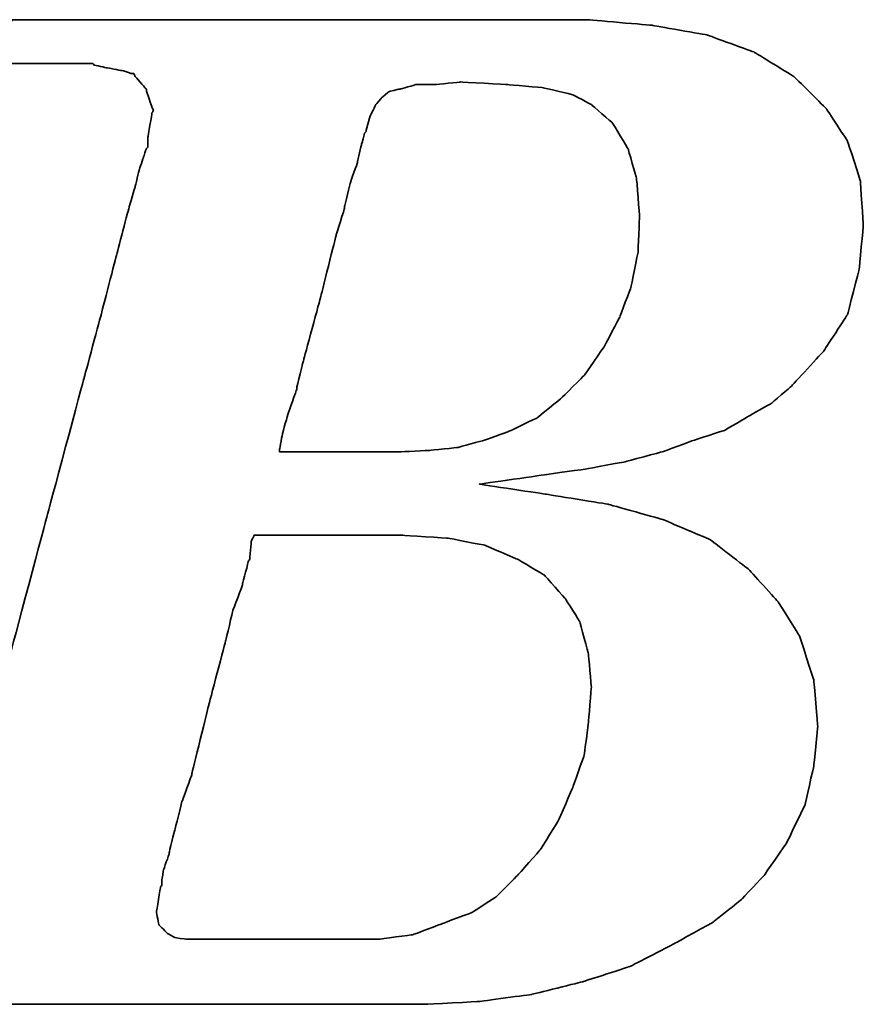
# Model space of a CAD drawing. Header units: millimetres. Extents: x 1805 to 4914, y -1594 to 860.
# Tile 636 of 656: x 4058.9 to 4062.9, y 121.79 to 126.47. Entities that reach past the tile are written whole.
import ezdxf

# ---------------------------------------------------------------- set-up
doc = ezdxf.new("R2010")
doc.units = ezdxf.units.MM
doc.layers.add('DIM', color=4, linetype='CONTINUOUS')
doc.layers.add('layer 1', color=7, linetype='CONTINUOUS')

# ---------------------------------------------------------------- blocks, each defined once
blk = doc.blocks.new('TBI MOTION logo(完整正式版)')
at = {"layer": 'layer 1', "color": 22, "lineweight": 35}
for points, knots in [([(-64.65375, -6.86375), (-64.65375, -6.86375), (-64.84375, -7.29625), (-64.84375, -7.29625), (-64.84375, -7.29625), (-64.84375, -7.29625), (-64.86875, -7.34375), (-64.86875, -7.34375), (-64.86875, -7.34375), (-64.86875, -7.34375), (-64.86875, -7.36875), (-64.86875, -7.36875), (-64.86875, -7.36875), (-64.86875, -7.36875), (-65.15375, -7.65375), (-65.15375, -7.65375), (-65.15375, -7.65375), (-65.15375, -7.65375), (-65.17875, -7.65375), (-65.17875, -7.65375), (-65.17875, -7.65375), (-65.17875, -7.65375), (-65.20375, -7.67875), (-65.20375, -7.67875), (-65.20375, -7.67875), (-65.20375, -7.67875), (-65.58875, -7.87125), (-65.58875, -7.87125), (-65.58875, -7.87125), (-65.58875, -7.87125), (-65.63375, -7.87125), (-65.63375, -7.87125), (-65.63375, -7.87125), (-65.63375, -7.87125), (-65.65875, -7.89375), (-65.65875, -7.89375), (-65.65875, -7.89375), (-65.65875, -7.89375), (-66.09375, -7.94375), (-66.09375, -7.94375), (-66.09375, -7.94375), (-66.09375, -7.94375), (-66.11375, -7.94375), (-66.11375, -7.94375), (-66.11375, -7.94375), (-66.11375, -7.94375), (-66.16375, -7.94375), (-66.16375, -7.94375), (-66.16375, -7.94375), (-66.16375, -7.94375), (-66.30875, -7.94375), (-66.30875, -7.94375), (-66.30875, -7.94375), (-66.30875, -7.94375), (-66.69375, -7.94375), (-66.69375, -7.94375), (-66.69375, -7.94375), (-66.69375, -7.94375), (-67.07375, -7.94375), (-67.07375, -7.94375), (-67.07375, -7.94375), (-67.07375, -7.94375), (-67.12375, -7.94375), (-67.12375, -7.94375), (-67.12375, -7.94375), (-67.12375, -7.94375), (-67.12375, -7.96625), (-67.12375, -7.96625), (-67.12375, -7.96625), (-67.12375, -7.96625), (-67.14875, -7.99125), (-67.14875, -7.99125), (-67.14875, -7.99125), (-67.14875, -7.99125), (-67.24375, -8.34875), (-67.24375, -8.34875), (-67.24375, -8.34875), (-67.24375, -8.34875), (-67.31375, -8.68625), (-67.31375, -8.68625), (-67.31375, -8.68625), (-67.31375, -8.68625), (-67.26875, -8.68625), (-67.26875, -8.68625), (-67.26875, -8.68625), (-67.26875, -8.68625), (-67.07375, -8.68625), (-67.07375, -8.68625), (-67.07375, -8.68625), (-67.07375, -8.68625), (-66.54875, -8.68625), (-66.54875, -8.68625), (-66.54875, -8.68625), (-66.54875, -8.68625), (-65.82625, -8.68625), (-65.82625, -8.68625), (-65.82625, -8.68625), (-65.82625, -8.68625), (-65.01375, -8.68625), (-65.01375, -8.68625), (-65.01375, -8.68625), (-65.01375, -8.68625), (-64.05375, -8.68625), (-64.05375, -8.68625), (-64.05375, -8.68625), (-64.05375, -8.68625), (-62.08375, -8.68625), (-62.08375, -8.68625), (-62.08375, -8.68625), (-62.08375, -8.68625), (-60.06875, -8.68625), (-60.06875, -8.68625), (-60.06875, -8.68625), (-60.06875, -8.68625), (-59.10875, -8.68625), (-59.10875, -8.68625), (-59.10875, -8.68625), (-59.10875, -8.68625), (-58.29375, -8.68625), (-58.29375, -8.68625), (-58.29375, -8.68625), (-58.29375, -8.68625), (-57.57375, -8.68625), (-57.57375, -8.68625), (-57.57375, -8.68625), (-57.57375, -8.68625), (-57.04875, -8.68625), (-57.04875, -8.68625), (-57.04875, -8.68625), (-57.04875, -8.68625), (-56.85375, -8.68625), (-56.85375, -8.68625), (-56.85375, -8.68625), (-56.85375, -8.68625), (-56.70875, -8.68625), (-56.70875, -8.68625), (-56.70875, -8.68625), (-56.70875, -8.68625), (-56.61375, -8.68625), (-56.61375, -8.68625), (-56.61375, -8.68625), (-56.61375, -8.68625), (-56.56875, -8.68625), (-56.56875, -8.68625), (-56.56875, -8.68625), (-56.56875, -8.68625), (-55.65375, -8.63875), (-55.65375, -8.63875), (-55.65375, -8.63875), (-55.65375, -8.63875), (-54.76875, -8.51875), (-54.76875, -8.51875), (-54.76875, -8.51875), (-54.76875, -8.51875), (-53.90375, -8.30375), (-53.90375, -8.30375), (-53.90375, -8.30375), (-53.90375, -8.30375), (-53.08875, -8.03875), (-53.08875, -8.03875), (-53.08875, -8.03875), (-53.08875, -8.03875), (-52.34375, -7.65375), (-52.34375, -7.65375), (-52.34375, -7.65375), (-52.34375, -7.65375), (-51.69875, -7.29625), (-51.69875, -7.29625), (-51.69875, -7.29625), (-51.69875, -7.29625), (-51.21875, -6.91125), (-51.21875, -6.91125), (-51.21875, -6.91125), (-51.21875, -6.91125), (-50.83375, -6.50375), (-50.83375, -6.50375), (-50.83375, -6.50375), (-50.83375, -6.50375), (-50.44875, -5.94875), (-50.44875, -5.94875), (-50.44875, -5.94875), (-50.44875, -5.94875), (-50.13875, -5.30375), (-50.13875, -5.30375), (-50.13875, -5.30375), (-50.13875, -5.30375), (-49.99375, -4.65375), (-49.99375, -4.65375), (-49.99375, -4.65375), (-49.99375, -4.65375), (-49.92375, -3.98375), (-49.92375, -3.98375), (-49.92375, -3.98375), (-49.92375, -3.98375), (-49.99375, -3.19374), (-49.99375, -3.19374), (-49.99375, -3.19374), (-49.99375, -3.19374), (-50.23374, -2.44874), (-50.23374, -2.44874), (-50.23374, -2.44874), (-50.23374, -2.44874), (-50.59375, -1.87374), (-50.59375, -1.87374), (-50.59375, -1.87374), (-50.59375, -1.87374), (-51.09875, -1.31874), (-51.09875, -1.31874), (-51.09875, -1.31874), (-51.09875, -1.31874), (-51.74375, -0.81875), (-51.74375, -0.81875), (-51.74375, -0.81875), (-51.74375, -0.81875), (-52.53875, -0.48125), (-52.53875, -0.48125), (-52.53875, -0.48125), (-52.53875, -0.48125), (-53.47375, -0.21875), (-53.47375, -0.21875), (-53.47375, -0.21875), (-53.47375, -0.21875), (-54.52875, -0.04874), (-54.52875, -0.04874), (-54.52875, -0.04874), (-54.52875, -0.04874), (-55.65375, 0.12125), (-55.65375, 0.12125), (-55.65375, 0.12125), (-55.65375, 0.12125), (-54.50375, 0.28624), (-54.50375, 0.28624), (-54.50375, 0.28624), (-54.50375, 0.28624), (-53.83375, 0.38124), (-53.83375, 0.38124), (-53.83375, 0.38124), (-53.83375, 0.38124), (-53.18375, 0.50125), (-53.18375, 0.50125), (-53.18375, 0.50125), (-53.18375, 0.50125), (-52.55875, 0.66874), (-52.55875, 0.66874), (-52.55875, 0.66874), (-52.55875, 0.66874), (-52.03375, 0.86124), (-52.03375, 0.86124), (-52.03375, 0.86124), (-52.03375, 0.86124), (-51.50374, 1.03124), (-51.50374, 1.03124), (-51.50374, 1.03124), (-51.50374, 1.03124), (-51.09875, 1.27125), (-51.09875, 1.27125), (-51.09875, 1.27125), (-51.09875, 1.27125), (-50.71375, 1.48624), (-50.71375, 1.48624), (-50.71375, 1.48624), (-50.71375, 1.48624), (-50.37625, 1.77625), (-50.37625, 1.77625), (-50.37625, 1.77625), (-50.37625, 1.77625), (-49.82375, 2.37625), (-49.82375, 2.37625), (-49.82375, 2.37625), (-49.82375, 2.37625), (-49.41875, 2.99625), (-49.41875, 2.99625), (-49.41875, 2.99625), (-49.41875, 2.99625), (-49.22375, 3.76625), (-49.22375, 3.76625), (-49.22375, 3.76625), (-49.22375, 3.76625), (-49.15375, 4.50874), (-49.15375, 4.50874), (-49.15375, 4.50874), (-49.15375, 4.50874), (-49.20375, 5.25125), (-49.20375, 5.25125), (-49.20375, 5.25125), (-49.20375, 5.25125), (-49.41875, 5.92625), (-49.41875, 5.92625), (-49.41875, 5.92625), (-49.41875, 5.92625), (-49.77875, 6.47625), (-49.77875, 6.47625), (-49.77875, 6.47625), (-49.77875, 6.47625), (-50.33125, 7.02624), (-50.33125, 7.02624), (-50.33125, 7.02624), (-50.33125, 7.02624), (-51.00125, 7.43625), (-51.00125, 7.43625), (-51.00125, 7.43625), (-51.00125, 7.43625), (-51.79375, 7.72625), (-51.79375, 7.72625), (-51.79375, 7.72625), (-51.79375, 7.72625), (-52.72875, 7.89124), (-52.72875, 7.89124), (-52.72875, 7.89124), (-52.72875, 7.89124), (-53.83375, 7.98625), (-53.83375, 7.98625), (-53.83375, 7.98625), (-53.83375, 7.98625), (-53.92875, 7.98625), (-53.92875, 7.98625), (-53.92875, 7.98625), (-53.92875, 7.98625), (-54.26375, 7.98625), (-54.26375, 7.98625), (-54.26375, 7.98625), (-54.26375, 7.98625), (-54.74375, 7.98625), (-54.74375, 7.98625), (-54.74375, 7.98625), (-54.74375, 7.98625), (-55.36875, 7.98625), (-55.36875, 7.98625), (-55.36875, 7.98625), (-55.36875, 7.98625), (-56.13375, 7.98625), (-56.13375, 7.98625), (-56.13375, 7.98625), (-56.13375, 7.98625), (-56.94875, 7.98625), (-56.94875, 7.98625), (-56.94875, 7.98625), (-56.94875, 7.98625), (-58.77625, 7.98625), (-58.77625, 7.98625), (-58.77625, 7.98625), (-58.77625, 7.98625), (-60.59875, 7.98625), (-60.59875, 7.98625), (-60.59875, 7.98625), (-60.59875, 7.98625), (-61.41375, 7.98625), (-61.41375, 7.98625), (-61.41375, 7.98625), (-61.41375, 7.98625), (-62.17875, 7.98625), (-62.17875, 7.98625), (-62.17875, 7.98625), (-62.17875, 7.98625), (-62.80375, 7.98625), (-62.80375, 7.98625), (-62.80375, 7.98625), (-62.80375, 7.98625), (-63.30625, 7.98625), (-63.30625, 7.98625), (-63.30625, 7.98625), (-63.30625, 7.98625), (-63.57375, 7.98625), (-63.57375, 7.98625), (-63.57375, 7.98625), (-63.57375, 7.98625), (-63.57375, 7.96375), (-63.57375, 7.96375), (-63.57375, 7.96375), (-63.57375, 7.96375), (-63.59875, 7.94125), (-63.59875, 7.94125), (-63.59875, 7.94125), (-63.59875, 7.94125), (-63.69375, 7.55625), (-63.69375, 7.55625), (-63.69375, 7.55625), (-63.69375, 7.55625), (-63.76375, 7.24624), (-63.76375, 7.24624), (-63.76375, 7.24624), (-63.76375, 7.24624), (-63.23875, 7.24624), (-63.23875, 7.24624), (-63.23875, 7.24624), (-63.23875, 7.24624), (-62.75875, 7.24624), (-62.75875, 7.24624), (-62.75875, 7.24624), (-62.75875, 7.24624), (-62.61125, 7.24624), (-62.61125, 7.24624), (-62.61125, 7.24624), (-62.61125, 7.24624), (-62.56625, 7.24624), (-62.56625, 7.24624), (-62.56625, 7.24624), (-62.56625, 7.24624), (-62.22875, 7.24624), (-62.22875, 7.24624), (-62.22875, 7.24624), (-62.22875, 7.24624), (-62.20375, 7.24624), (-62.20375, 7.24624), (-62.20375, 7.24624), (-62.20375, 7.24624), (-62.17875, 7.21875), (-62.17875, 7.21875), (-62.17875, 7.21875), (-62.17875, 7.21875), (-61.96375, 7.17125), (-61.96375, 7.17125), (-61.96375, 7.17125), (-61.96375, 7.17125), (-61.72375, 7.12624), (-61.72375, 7.12624), (-61.72375, 7.12624), (-61.72375, 7.12624), (-61.70375, 7.12624), (-61.70375, 7.12624), (-61.70375, 7.12624), (-61.70375, 7.12624), (-61.55875, 7.07624), (-61.55875, 7.07624), (-61.55875, 7.07624), (-61.55875, 7.07624), (-61.50875, 7.07624), (-61.50875, 7.07624), (-61.50875, 7.07624), (-61.50875, 7.07624), (-61.48375, 7.02624), (-61.48375, 7.02624), (-61.48375, 7.02624), (-61.48375, 7.02624), (-61.31875, 6.83375), (-61.31875, 6.83375), (-61.31875, 6.83375), (-61.31875, 6.83375), (-61.29375, 6.81125), (-61.29375, 6.81125), (-61.29375, 6.81125), (-61.29375, 6.81125), (-61.29375, 6.78625), (-61.29375, 6.78625), (-61.29375, 6.78625), (-61.29375, 6.78625), (-61.19875, 6.50124), (-61.19875, 6.50124), (-61.19875, 6.50124), (-61.19875, 6.50124), (-61.17375, 6.45124), (-61.17375, 6.45124), (-61.17375, 6.45124), (-61.17375, 6.45124), (-61.19875, 6.40625), (-61.19875, 6.40625), (-61.19875, 6.40625), (-61.19875, 6.40625), (-61.26875, 5.99624), (-61.26875, 5.99624), (-61.26875, 5.99624), (-61.26875, 5.99624), (-61.26875, 5.85125), (-61.26875, 5.85125), (-61.26875, 5.85125), (-61.26875, 5.85125), (-61.26875, 5.82625), (-61.26875, 5.82625), (-61.26875, 5.82625), (-61.26875, 5.82625), (-61.29375, 5.80625), (-61.29375, 5.80625), (-61.29375, 5.80625), (-61.29375, 5.80625), (-61.34125, 5.66125), (-61.34125, 5.66125), (-61.34125, 5.66125), (-61.34125, 5.66125), (-61.41375, 5.44625), (-61.41375, 5.44625), (-61.41375, 5.44625), (-61.41375, 5.44625), (-61.48375, 5.15625), (-61.48375, 5.15625), (-61.48375, 5.15625), (-61.48375, 5.15625), (-61.58375, 4.82124), (-61.58375, 4.82124), (-61.58375, 4.82124), (-61.58375, 4.82124), (-61.79875, 4.00375), (-61.79875, 4.00375), (-61.79875, 4.00375), (-61.79875, 4.00375), (-62.05875, 2.99625), (-62.05875, 2.99625), (-62.05875, 2.99625), (-62.05875, 2.99625), (-62.34875, 1.91625), (-62.34875, 1.91625), (-62.34875, 1.91625), (-62.34875, 1.91625), (-62.97375, -0.41124), (-62.97375, -0.41124), (-62.97375, -0.41124), (-62.97375, -0.41124), (-63.59875, -2.75875), (-63.59875, -2.75875), (-63.59875, -2.75875), (-63.59875, -2.75875), (-63.88375, -3.86374), (-63.88375, -3.86374), (-63.88375, -3.86374), (-63.88375, -3.86374), (-64.14875, -4.82374), (-64.14875, -4.82374), (-64.14875, -4.82374), (-64.14875, -4.82374), (-64.36375, -5.64125), (-64.36375, -5.64125), (-64.36375, -5.64125), (-64.36375, -5.64125), (-64.43625, -5.97625), (-64.43625, -5.97625), (-64.43625, -5.97625), (-64.43625, -5.97625), (-64.50875, -6.28625), (-64.50875, -6.28625), (-64.50875, -6.28625), (-64.50875, -6.28625), (-64.50875, -6.30875), (-64.50875, -6.30875), (-64.50875, -6.30875), (-64.50875, -6.30875), (-64.57875, -6.50375), (-64.57875, -6.50375), (-64.57875, -6.50375), (-64.57875, -6.50375), (-64.62875, -6.69625), (-64.62875, -6.69625), (-64.62875, -6.69625), (-64.62875, -6.69625), (-64.62875, -6.76875), (-64.62875, -6.76875), (-64.62875, -6.76875), (-64.62875, -6.76875), (-64.62875, -6.81375), (-64.62875, -6.81375), (-64.62875, -6.81375), (-64.62875, -6.81375), (-64.62875, -6.83875), (-64.62875, -6.83875), (-64.62875, -6.83875), (-64.62875, -6.83875), (-64.65375, -6.86375), (-64.65375, -6.86375)], [0, 0, 0, 0, 0.00719424, 0.00719424, 0.00719424, 0.00719425, 0.01438849, 0.01438849, 0.01438849, 0.0143885, 0.02158273, 0.02158273, 0.02158273, 0.02158274, 0.02877698, 0.02877698, 0.02877698, 0.02877699, 0.03597122, 0.03597122, 0.03597122, 0.03597123, 0.04316547, 0.04316547, 0.04316547, 0.04316548, 0.05035971, 0.05035971, 0.05035971, 0.05035972, 0.05755396, 0.05755396, 0.05755396, 0.05755397, 0.0647482, 0.0647482, 0.0647482, 0.06474821, 0.07194245, 0.07194245, 0.07194245, 0.07194246, 0.07913669, 0.07913669, 0.07913669, 0.0791367, 0.08633094, 0.08633094, 0.08633094, 0.08633095, 0.09352518, 0.09352518, 0.09352518, 0.09352519, 0.10071942, 0.10071942, 0.10071942, 0.10071943, 0.10791367, 0.10791367, 0.10791367, 0.10791368, 0.11510791, 0.11510791, 0.11510791, 0.11510792, 0.12230216, 0.12230216, 0.12230216, 0.12230217, 0.1294964, 0.1294964, 0.1294964, 0.12949641, 0.13669065, 0.13669065, 0.13669065, 0.13669066, 0.14388489, 0.14388489, 0.14388489, 0.1438849, 0.15107914, 0.15107914, 0.15107914, 0.15107915, 0.15827338, 0.15827338, 0.15827338, 0.15827339, 0.16546763, 0.16546763, 0.16546763, 0.16546764, 0.17266187, 0.17266187, 0.17266187, 0.17266188, 0.17985612, 0.17985612, 0.17985612, 0.17985613, 0.18705036, 0.18705036, 0.18705036, 0.18705037, 0.1942446, 0.1942446, 0.1942446, 0.19424461, 0.20143885, 0.20143885, 0.20143885, 0.20143886, 0.20863309, 0.20863309, 0.20863309, 0.2086331, 0.21582734, 0.21582734, 0.21582734, 0.21582735, 0.22302158, 0.22302158, 0.22302158, 0.22302159, 0.23021583, 0.23021583, 0.23021583, 0.23021584, 0.23741007, 0.23741007, 0.23741007, 0.23741008, 0.24460432, 0.24460432, 0.24460432, 0.24460433, 0.25179856, 0.25179856, 0.25179856, 0.25179857, 0.25899281, 0.25899281, 0.25899281, 0.25899282, 0.26618705, 0.26618705, 0.26618705, 0.26618706, 0.27338129, 0.27338129, 0.27338129, 0.2733813, 0.28057554, 0.28057554, 0.28057554, 0.28057555, 0.28776978, 0.28776978, 0.28776978, 0.28776979, 0.29496403, 0.29496403, 0.29496403, 0.29496404, 0.30215827, 0.30215827, 0.30215827, 0.30215828, 0.30935252, 0.30935252, 0.30935252, 0.30935253, 0.31654676, 0.31654676, 0.31654676, 0.31654677, 0.32374101, 0.32374101, 0.32374101, 0.32374102, 0.33093525, 0.33093525, 0.33093525, 0.33093526, 0.3381295, 0.3381295, 0.3381295, 0.33812951, 0.34532374, 0.34532374, 0.34532374, 0.34532375, 0.35251799, 0.35251799, 0.35251799, 0.352518, 0.35971223, 0.35971223, 0.35971223, 0.35971224, 0.36690647, 0.36690647, 0.36690647, 0.36690648, 0.37410072, 0.37410072, 0.37410072, 0.37410073, 0.38129496, 0.38129496, 0.38129496, 0.38129497, 0.38848921, 0.38848921, 0.38848921, 0.38848922, 0.39568345, 0.39568345, 0.39568345, 0.39568346, 0.4028777, 0.4028777, 0.4028777, 0.40287771, 0.41007194, 0.41007194, 0.41007194, 0.41007195, 0.41726619, 0.41726619, 0.41726619, 0.4172662, 0.42446043, 0.42446043, 0.42446043, 0.42446044, 0.43165468, 0.43165468, 0.43165468, 0.43165469, 0.43884892, 0.43884892, 0.43884892, 0.43884893, 0.44604317, 0.44604317, 0.44604317, 0.44604318, 0.45323741, 0.45323741, 0.45323741, 0.45323742, 0.46043165, 0.46043165, 0.46043165, 0.46043166, 0.4676259, 0.4676259, 0.4676259, 0.46762591, 0.47482014, 0.47482014, 0.47482014, 0.47482015, 0.48201439, 0.48201439, 0.48201439, 0.4820144, 0.48920863, 0.48920863, 0.48920863, 0.48920864, 0.49640288, 0.49640288, 0.49640288, 0.49640289, 0.50359712, 0.50359712, 0.50359712, 0.50359713, 0.51079137, 0.51079137, 0.51079137, 0.51079138, 0.51798561, 0.51798561, 0.51798561, 0.51798562, 0.52517986, 0.52517986, 0.52517986, 0.52517987, 0.5323741, 0.5323741, 0.5323741, 0.53237411, 0.53956835, 0.53956835, 0.53956835, 0.53956836, 0.54676259, 0.54676259, 0.54676259, 0.5467626, 0.55395683, 0.55395683, 0.55395683, 0.55395684, 0.56115108, 0.56115108, 0.56115108, 0.56115109, 0.56834532, 0.56834532, 0.56834532, 0.56834533, 0.57553957, 0.57553957, 0.57553957, 0.57553958, 0.58273381, 0.58273381, 0.58273381, 0.58273382, 0.58992806, 0.58992806, 0.58992806, 0.58992807, 0.5971223, 0.5971223, 0.5971223, 0.59712231, 0.60431655, 0.60431655, 0.60431655, 0.60431656, 0.61151079, 0.61151079, 0.61151079, 0.6115108, 0.61870504, 0.61870504, 0.61870504, 0.61870505, 0.62589928, 0.62589928, 0.62589928, 0.62589929, 0.63309353, 0.63309353, 0.63309353, 0.63309354, 0.64028777, 0.64028777, 0.64028777, 0.64028778, 0.64748201, 0.64748201, 0.64748201, 0.64748202, 0.65467626, 0.65467626, 0.65467626, 0.65467627, 0.6618705, 0.6618705, 0.6618705, 0.66187051, 0.66906475, 0.66906475, 0.66906475, 0.66906476, 0.67625899, 0.67625899, 0.67625899, 0.676259, 0.68345324, 0.68345324, 0.68345324, 0.68345325, 0.69064748, 0.69064748, 0.69064748, 0.69064749, 0.69784173, 0.69784173, 0.69784173, 0.69784174, 0.70503597, 0.70503597, 0.70503597, 0.70503598, 0.71223022, 0.71223022, 0.71223022, 0.71223023, 0.71942446, 0.71942446, 0.71942446, 0.71942447, 0.72661871, 0.72661871, 0.72661871, 0.72661872, 0.73381295, 0.73381295, 0.73381295, 0.73381296, 0.74100719, 0.74100719, 0.74100719, 0.7410072, 0.74820144, 0.74820144, 0.74820144, 0.74820145, 0.75539568, 0.75539568, 0.75539568, 0.75539569, 0.76258993, 0.76258993, 0.76258993, 0.76258994, 0.76978417, 0.76978417, 0.76978417, 0.76978418, 0.77697842, 0.77697842, 0.77697842, 0.77697843, 0.78417266, 0.78417266, 0.78417266, 0.78417267, 0.79136691, 0.79136691, 0.79136691, 0.79136692, 0.79856115, 0.79856115, 0.79856115, 0.79856116, 0.8057554, 0.8057554, 0.8057554, 0.80575541, 0.81294964, 0.81294964, 0.81294964, 0.81294965, 0.82014388, 0.82014388, 0.82014388, 0.82014389, 0.82733813, 0.82733813, 0.82733813, 0.82733814, 0.83453237, 0.83453237, 0.83453237, 0.83453238, 0.84172662, 0.84172662, 0.84172662, 0.84172663, 0.84892086, 0.84892086, 0.84892086, 0.84892087, 0.85611511, 0.85611511, 0.85611511, 0.85611512, 0.86330935, 0.86330935, 0.86330935, 0.86330936, 0.8705036, 0.8705036, 0.8705036, 0.87050361, 0.87769784, 0.87769784, 0.87769784, 0.87769785, 0.88489209, 0.88489209, 0.88489209, 0.8848921, 0.89208633, 0.89208633, 0.89208633, 0.89208634, 0.89928058, 0.89928058, 0.89928058, 0.89928059, 0.90647482, 0.90647482, 0.90647482, 0.90647483, 0.91366906, 0.91366906, 0.91366906, 0.91366907, 0.92086331, 0.92086331, 0.92086331, 0.92086332, 0.92805755, 0.92805755, 0.92805755, 0.92805756, 0.9352518, 0.9352518, 0.9352518, 0.93525181, 0.94244604, 0.94244604, 0.94244604, 0.94244605, 0.94964029, 0.94964029, 0.94964029, 0.9496403, 0.95683453, 0.95683453, 0.95683453, 0.95683454, 0.96402878, 0.96402878, 0.96402878, 0.96402879, 0.97122302, 0.97122302, 0.97122302, 0.97122303, 0.97841727, 0.97841727, 0.97841727, 0.97841728, 0.98561151, 0.98561151, 0.98561151, 0.98561152, 0.99280576, 0.99280576, 0.99280576, 0.99280577, 1, 1, 1, 1]), ([(-57.50375, 6.35625), (-57.50375, 6.35625), (-57.57375, 6.11625), (-57.57375, 6.11625), (-57.57375, 6.11625), (-57.57375, 6.11625), (-57.57375, 6.09125), (-57.57375, 6.09125), (-57.57375, 6.09125), (-57.57375, 6.09125), (-57.59875, 6.06625), (-57.59875, 6.06625), (-57.59875, 6.06625), (-57.59875, 6.06625), (-57.64875, 5.87625), (-57.64875, 5.87625), (-57.64875, 5.87625), (-57.64875, 5.87625), (-57.71875, 5.58875), (-57.71875, 5.58875), (-57.71875, 5.58875), (-57.71875, 5.58875), (-57.71875, 5.56625), (-57.71875, 5.56625), (-57.71875, 5.56625), (-57.71875, 5.56625), (-57.83875, 5.23125), (-57.83875, 5.23125), (-57.83875, 5.23125), (-57.83875, 5.23125), (-57.93625, 4.82124), (-57.93625, 4.82124), (-57.93625, 4.82124), (-57.93625, 4.82124), (-57.93625, 4.79624), (-57.93625, 4.79624), (-57.93625, 4.79624), (-57.93625, 4.79624), (-58.07875, 4.34125), (-58.07875, 4.34125), (-58.07875, 4.34125), (-58.07875, 4.34125), (-58.34375, 3.28625), (-58.34375, 3.28625), (-58.34375, 3.28625), (-58.34375, 3.28625), (-58.62875, 2.23124), (-58.62875, 2.23124), (-58.62875, 2.23124), (-58.62875, 2.23124), (-58.74875, 1.75125), (-58.74875, 1.75125), (-58.74875, 1.75125), (-58.74875, 1.75125), (-58.74875, 1.72625), (-58.74875, 1.72625), (-58.74875, 1.72625), (-58.74875, 1.72625), (-58.89375, 1.31625), (-58.89375, 1.31625), (-58.89375, 1.31625), (-58.89375, 1.31625), (-58.98875, 0.98124), (-58.98875, 0.98124), (-58.98875, 0.98124), (-58.98875, 0.98124), (-59.03875, 0.71625), (-59.03875, 0.71625), (-59.03875, 0.71625), (-59.03875, 0.71625), (-59.03875, 0.66874), (-59.03875, 0.66874), (-59.03875, 0.66874), (-59.03875, 0.66874), (-58.91875, 0.66874), (-58.91875, 0.66874), (-58.91875, 0.66874), (-58.91875, 0.66874), (-58.53375, 0.66874), (-58.53375, 0.66874), (-58.53375, 0.66874), (-58.53375, 0.66874), (-58.10375, 0.66874), (-58.10375, 0.66874), (-58.10375, 0.66874), (-58.10375, 0.66874), (-57.66875, 0.66874), (-57.66875, 0.66874), (-57.66875, 0.66874), (-57.66875, 0.66874), (-57.33375, 0.66874), (-57.33375, 0.66874), (-57.33375, 0.66874), (-57.33375, 0.66874), (-57.09375, 0.66874), (-57.09375, 0.66874), (-57.09375, 0.66874), (-57.09375, 0.66874), (-56.99875, 0.66874), (-56.99875, 0.66874), (-56.99875, 0.66874), (-56.99875, 0.66874), (-56.49375, 0.69374), (-56.49375, 0.69374), (-56.49375, 0.69374), (-56.49375, 0.69374), (-56.01375, 0.74374), (-56.01375, 0.74374), (-56.01375, 0.74374), (-56.01375, 0.74374), (-55.58375, 0.86124), (-55.58375, 0.86124), (-55.58375, 0.86124), (-55.58375, 0.86124), (-55.17375, 1.00624), (-55.17375, 1.00624), (-55.17375, 1.00624), (-55.17375, 1.00624), (-54.67375, 1.24625), (-54.67375, 1.24625), (-54.67375, 1.24625), (-54.67375, 1.24625), (-54.26375, 1.58124), (-54.26375, 1.58124), (-54.26375, 1.58124), (-54.26375, 1.58124), (-53.87875, 1.96374), (-53.87875, 1.96374), (-53.87875, 1.96374), (-53.87875, 1.96374), (-53.54375, 2.44625), (-53.54375, 2.44625), (-53.54375, 2.44625), (-53.54375, 2.44625), (-53.27875, 2.95125), (-53.27875, 2.95125), (-53.27875, 2.95125), (-53.27875, 2.95125), (-53.08875, 3.45124), (-53.08875, 3.45124), (-53.08875, 3.45124), (-53.08875, 3.45124), (-52.96875, 4.05124), (-52.96875, 4.05124), (-52.96875, 4.05124), (-52.96875, 4.05124), (-52.94375, 4.65125), (-52.94375, 4.65125), (-52.94375, 4.65125), (-52.94375, 4.65125), (-52.99375, 5.30125), (-52.99375, 5.30125), (-52.99375, 5.30125), (-52.99375, 5.30125), (-53.13875, 5.80625), (-53.13875, 5.80625), (-53.13875, 5.80625), (-53.13875, 5.80625), (-53.39875, 6.23625), (-53.39875, 6.23625), (-53.39875, 6.23625), (-53.39875, 6.23625), (-53.75875, 6.54875), (-53.75875, 6.54875), (-53.75875, 6.54875), (-53.75875, 6.54875), (-54.07375, 6.71625), (-54.07375, 6.71625), (-54.07375, 6.71625), (-54.07375, 6.71625), (-54.57375, 6.83375), (-54.57375, 6.83375), (-54.57375, 6.83375), (-54.57375, 6.83375), (-55.17375, 6.88625), (-55.17375, 6.88625), (-55.17375, 6.88625), (-55.17375, 6.88625), (-55.96875, 6.93125), (-55.96875, 6.93125), (-55.96875, 6.93125), (-55.96875, 6.93125), (-56.39875, 6.88625), (-56.39875, 6.88625), (-56.39875, 6.88625), (-56.39875, 6.88625), (-56.42125, 6.88625), (-56.42125, 6.88625), (-56.42125, 6.88625), (-56.42125, 6.88625), (-56.73375, 6.88625), (-56.73375, 6.88625), (-56.73375, 6.88625), (-56.73375, 6.88625), (-56.99875, 6.81125), (-56.99875, 6.81125), (-56.99875, 6.81125), (-56.99875, 6.81125), (-57.02375, 6.81125), (-57.02375, 6.81125), (-57.02375, 6.81125), (-57.02375, 6.81125), (-57.18875, 6.76625), (-57.18875, 6.76625), (-57.18875, 6.76625), (-57.18875, 6.76625), (-57.30875, 6.66625), (-57.30875, 6.66625), (-57.30875, 6.66625), (-57.30875, 6.66625), (-57.40875, 6.54875), (-57.40875, 6.54875), (-57.40875, 6.54875), (-57.40875, 6.54875), (-57.50375, 6.35625), (-57.50375, 6.35625)], [0, 0, 0, 0, 0.01851852, 0.01851852, 0.01851852, 0.01851853, 0.03703704, 0.03703704, 0.03703704, 0.03703705, 0.05555556, 0.05555556, 0.05555556, 0.05555557, 0.07407407, 0.07407407, 0.07407407, 0.07407408, 0.09259259, 0.09259259, 0.09259259, 0.0925926, 0.11111111, 0.11111111, 0.11111111, 0.11111112, 0.12962963, 0.12962963, 0.12962963, 0.12962964, 0.14814815, 0.14814815, 0.14814815, 0.14814816, 0.16666667, 0.16666667, 0.16666667, 0.16666668, 0.18518519, 0.18518519, 0.18518519, 0.1851852, 0.2037037, 0.2037037, 0.2037037, 0.20370371, 0.22222222, 0.22222222, 0.22222222, 0.22222223, 0.24074074, 0.24074074, 0.24074074, 0.24074075, 0.25925926, 0.25925926, 0.25925926, 0.25925927, 0.27777778, 0.27777778, 0.27777778, 0.27777779, 0.2962963, 0.2962963, 0.2962963, 0.29629631, 0.31481481, 0.31481481, 0.31481481, 0.31481482, 0.33333333, 0.33333333, 0.33333333, 0.33333334, 0.35185185, 0.35185185, 0.35185185, 0.35185186, 0.37037037, 0.37037037, 0.37037037, 0.37037038, 0.38888889, 0.38888889, 0.38888889, 0.3888889, 0.40740741, 0.40740741, 0.40740741, 0.40740742, 0.42592593, 0.42592593, 0.42592593, 0.42592594, 0.44444444, 0.44444444, 0.44444444, 0.44444445, 0.46296296, 0.46296296, 0.46296296, 0.46296297, 0.48148148, 0.48148148, 0.48148148, 0.48148149, 0.5, 0.5, 0.5, 0.50000001, 0.51851852, 0.51851852, 0.51851852, 0.51851853, 0.53703704, 0.53703704, 0.53703704, 0.53703705, 0.55555556, 0.55555556, 0.55555556, 0.55555557, 0.57407407, 0.57407407, 0.57407407, 0.57407408, 0.59259259, 0.59259259, 0.59259259, 0.5925926, 0.61111111, 0.61111111, 0.61111111, 0.61111112, 0.62962963, 0.62962963, 0.62962963, 0.62962964, 0.64814815, 0.64814815, 0.64814815, 0.64814816, 0.66666667, 0.66666667, 0.66666667, 0.66666668, 0.68518519, 0.68518519, 0.68518519, 0.6851852, 0.7037037, 0.7037037, 0.7037037, 0.70370371, 0.72222222, 0.72222222, 0.72222222, 0.72222223, 0.74074074, 0.74074074, 0.74074074, 0.74074075, 0.75925926, 0.75925926, 0.75925926, 0.75925927, 0.77777778, 0.77777778, 0.77777778, 0.77777779, 0.7962963, 0.7962963, 0.7962963, 0.79629631, 0.81481481, 0.81481481, 0.81481481, 0.81481482, 0.83333333, 0.83333333, 0.83333333, 0.83333334, 0.85185185, 0.85185185, 0.85185185, 0.85185186, 0.87037037, 0.87037037, 0.87037037, 0.87037038, 0.88888889, 0.88888889, 0.88888889, 0.8888889, 0.90740741, 0.90740741, 0.90740741, 0.90740742, 0.92592593, 0.92592593, 0.92592593, 0.92592594, 0.94444444, 0.94444444, 0.94444444, 0.94444445, 0.96296296, 0.96296296, 0.96296296, 0.96296297, 0.98148148, 0.98148148, 0.98148148, 0.98148149, 1, 1, 1, 1]), ([(-61.03125, -6.57375), (-61.03125, -6.57375), (-61.03125, -6.67125), (-61.03125, -6.67125), (-61.03125, -6.67125), (-61.03125, -6.67125), (-61.05375, -6.69625), (-61.05375, -6.69625), (-61.05375, -6.69625), (-61.05375, -6.69625), (-61.12375, -7.12875), (-61.12375, -7.12875), (-61.12375, -7.12875), (-61.12375, -7.12875), (-61.07875, -7.34375), (-61.07875, -7.34375), (-61.07875, -7.34375), (-61.07875, -7.34375), (-60.93375, -7.48875), (-60.93375, -7.48875), (-60.93375, -7.48875), (-60.93375, -7.48875), (-60.81375, -7.55625), (-60.81375, -7.55625), (-60.81375, -7.55625), (-60.81375, -7.55625), (-60.62375, -7.58375), (-60.62375, -7.58375), (-60.62375, -7.58375), (-60.62375, -7.58375), (-60.30875, -7.58375), (-60.30875, -7.58375), (-60.30875, -7.58375), (-60.30875, -7.58375), (-59.97375, -7.58375), (-59.97375, -7.58375), (-59.97375, -7.58375), (-59.97375, -7.58375), (-59.87875, -7.58375), (-59.87875, -7.58375), (-59.87875, -7.58375), (-59.87875, -7.58375), (-59.63625, -7.58375), (-59.63625, -7.58375), (-59.63625, -7.58375), (-59.63625, -7.58375), (-58.96875, -7.58375), (-58.96875, -7.58375), (-58.96875, -7.58375), (-58.96875, -7.58375), (-58.29375, -7.58375), (-58.29375, -7.58375), (-58.29375, -7.58375), (-58.29375, -7.58375), (-58.05375, -7.58375), (-58.05375, -7.58375), (-58.05375, -7.58375), (-58.05375, -7.58375), (-57.98375, -7.58375), (-57.98375, -7.58375), (-57.98375, -7.58375), (-57.98375, -7.58375), (-57.35875, -7.58375), (-57.35875, -7.58375), (-57.35875, -7.58375), (-57.35875, -7.58375), (-56.78375, -7.50875), (-56.78375, -7.50875), (-56.78375, -7.50875), (-56.78375, -7.50875), (-56.27875, -7.31875), (-56.27875, -7.31875), (-56.27875, -7.31875), (-56.27875, -7.31875), (-55.77375, -7.12875), (-55.77375, -7.12875), (-55.77375, -7.12875), (-55.77375, -7.12875), (-55.36875, -6.86375), (-55.36875, -6.86375), (-55.36875, -6.86375), (-55.36875, -6.86375), (-55.00875, -6.50375), (-55.00875, -6.50375), (-55.00875, -6.50375), (-55.00875, -6.50375), (-54.62375, -6.06875), (-54.62375, -6.06875), (-54.62375, -6.06875), (-54.62375, -6.06875), (-54.31375, -5.56875), (-54.31375, -5.56875), (-54.31375, -5.56875), (-54.31375, -5.56875), (-54.07375, -5.01625), (-54.07375, -5.01625), (-54.07375, -5.01625), (-54.07375, -5.01625), (-53.87875, -4.46374), (-53.87875, -4.46374), (-53.87875, -4.46374), (-53.87875, -4.46374), (-53.80875, -3.91375), (-53.80875, -3.91375), (-53.80875, -3.91375), (-53.80875, -3.91375), (-53.75875, -3.31375), (-53.75875, -3.31375), (-53.75875, -3.31375), (-53.75875, -3.31375), (-53.80875, -2.75875), (-53.80875, -2.75875), (-53.80875, -2.75875), (-53.80875, -2.75875), (-53.95375, -2.20875), (-53.95375, -2.20875), (-53.95375, -2.20875), (-53.95375, -2.20875), (-54.19375, -1.82625), (-54.19375, -1.82625), (-54.19375, -1.82625), (-54.19375, -1.82625), (-54.55375, -1.41875), (-54.55375, -1.41875), (-54.55375, -1.41875), (-54.55375, -1.41875), (-55.00875, -1.15125), (-55.00875, -1.15125), (-55.00875, -1.15125), (-55.00875, -1.15125), (-55.56125, -0.91375), (-55.56125, -0.91375), (-55.56125, -0.91375), (-55.56125, -0.91375), (-56.18125, -0.79375), (-56.18125, -0.79375), (-56.18125, -0.79375), (-56.18125, -0.79375), (-56.94875, -0.74374), (-56.94875, -0.74374), (-56.94875, -0.74374), (-56.94875, -0.74374), (-56.99875, -0.74374), (-56.99875, -0.74374), (-56.99875, -0.74374), (-56.99875, -0.74374), (-57.09375, -0.74374), (-57.09375, -0.74374), (-57.09375, -0.74374), (-57.09375, -0.74374), (-57.38375, -0.74374), (-57.38375, -0.74374), (-57.38375, -0.74374), (-57.38375, -0.74374), (-57.76875, -0.74374), (-57.76875, -0.74374), (-57.76875, -0.74374), (-57.76875, -0.74374), (-58.24625, -0.74374), (-58.24625, -0.74374), (-58.24625, -0.74374), (-58.24625, -0.74374), (-58.72875, -0.74374), (-58.72875, -0.74374), (-58.72875, -0.74374), (-58.72875, -0.74374), (-59.20875, -0.74374), (-59.20875, -0.74374), (-59.20875, -0.74374), (-59.20875, -0.74374), (-59.46875, -0.74374), (-59.46875, -0.74374), (-59.46875, -0.74374), (-59.46875, -0.74374), (-59.51625, -0.83875), (-59.51625, -0.83875), (-59.51625, -0.83875), (-59.51625, -0.83875), (-59.54375, -1.15125), (-59.54375, -1.15125), (-59.54375, -1.15125), (-59.54375, -1.15125), (-59.56375, -1.17874), (-59.56375, -1.17874), (-59.56375, -1.17874), (-59.56375, -1.17874), (-59.66375, -1.55875), (-59.66375, -1.55875), (-59.66375, -1.55875), (-59.66375, -1.55875), (-59.66375, -1.58375), (-59.66375, -1.58375), (-59.66375, -1.58375), (-59.66375, -1.58375), (-59.82875, -2.01874), (-59.82875, -2.01874), (-59.82875, -2.01874), (-59.82875, -2.01874), (-59.94875, -2.52125), (-59.94875, -2.52125), (-59.94875, -2.52125), (-59.94875, -2.52125), (-60.23875, -3.62375), (-60.23875, -3.62375), (-60.23875, -3.62375), (-60.23875, -3.62375), (-60.52375, -4.77624), (-60.52375, -4.77624), (-60.52375, -4.77624), (-60.52375, -4.77624), (-60.52375, -4.79874), (-60.52375, -4.79874), (-60.52375, -4.79874), (-60.52375, -4.79874), (-60.69125, -5.25375), (-60.69125, -5.25375), (-60.69125, -5.25375), (-60.69125, -5.25375), (-60.81375, -5.73625), (-60.81375, -5.73625), (-60.81375, -5.73625), (-60.81375, -5.73625), (-60.90875, -6.11875), (-60.90875, -6.11875), (-60.90875, -6.11875), (-60.90875, -6.11875), (-60.90875, -6.14375), (-60.90875, -6.14375), (-60.90875, -6.14375), (-60.90875, -6.14375), (-61.00375, -6.40875), (-61.00375, -6.40875), (-61.00375, -6.40875), (-61.00375, -6.40875), (-61.03125, -6.57375), (-61.03125, -6.57375)], [0, 0, 0, 0, 0.01694915, 0.01694915, 0.01694915, 0.01694916, 0.03389831, 0.03389831, 0.03389831, 0.03389832, 0.05084746, 0.05084746, 0.05084746, 0.05084747, 0.06779661, 0.06779661, 0.06779661, 0.06779662, 0.08474576, 0.08474576, 0.08474576, 0.08474577, 0.10169492, 0.10169492, 0.10169492, 0.10169493, 0.11864407, 0.11864407, 0.11864407, 0.11864408, 0.13559322, 0.13559322, 0.13559322, 0.13559323, 0.15254237, 0.15254237, 0.15254237, 0.15254238, 0.16949153, 0.16949153, 0.16949153, 0.16949154, 0.18644068, 0.18644068, 0.18644068, 0.18644069, 0.20338983, 0.20338983, 0.20338983, 0.20338984, 0.22033898, 0.22033898, 0.22033898, 0.22033899, 0.23728814, 0.23728814, 0.23728814, 0.23728815, 0.25423729, 0.25423729, 0.25423729, 0.2542373, 0.27118644, 0.27118644, 0.27118644, 0.27118645, 0.28813559, 0.28813559, 0.28813559, 0.2881356, 0.30508475, 0.30508475, 0.30508475, 0.30508476, 0.3220339, 0.3220339, 0.3220339, 0.32203391, 0.33898305, 0.33898305, 0.33898305, 0.33898306, 0.3559322, 0.3559322, 0.3559322, 0.35593221, 0.37288136, 0.37288136, 0.37288136, 0.37288137, 0.38983051, 0.38983051, 0.38983051, 0.38983052, 0.40677966, 0.40677966, 0.40677966, 0.40677967, 0.42372881, 0.42372881, 0.42372881, 0.42372882, 0.44067797, 0.44067797, 0.44067797, 0.44067798, 0.45762712, 0.45762712, 0.45762712, 0.45762713, 0.47457627, 0.47457627, 0.47457627, 0.47457628, 0.49152542, 0.49152542, 0.49152542, 0.49152543, 0.50847458, 0.50847458, 0.50847458, 0.50847459, 0.52542373, 0.52542373, 0.52542373, 0.52542374, 0.54237288, 0.54237288, 0.54237288, 0.54237289, 0.55932203, 0.55932203, 0.55932203, 0.55932204, 0.57627119, 0.57627119, 0.57627119, 0.5762712, 0.59322034, 0.59322034, 0.59322034, 0.59322035, 0.61016949, 0.61016949, 0.61016949, 0.6101695, 0.62711864, 0.62711864, 0.62711864, 0.62711865, 0.6440678, 0.6440678, 0.6440678, 0.64406781, 0.66101695, 0.66101695, 0.66101695, 0.66101696, 0.6779661, 0.6779661, 0.6779661, 0.67796611, 0.69491525, 0.69491525, 0.69491525, 0.69491526, 0.71186441, 0.71186441, 0.71186441, 0.71186442, 0.72881356, 0.72881356, 0.72881356, 0.72881357, 0.74576271, 0.74576271, 0.74576271, 0.74576272, 0.76271186, 0.76271186, 0.76271186, 0.76271187, 0.77966102, 0.77966102, 0.77966102, 0.77966103, 0.79661017, 0.79661017, 0.79661017, 0.79661018, 0.81355932, 0.81355932, 0.81355932, 0.81355933, 0.83050847, 0.83050847, 0.83050847, 0.83050848, 0.84745763, 0.84745763, 0.84745763, 0.84745764, 0.86440678, 0.86440678, 0.86440678, 0.86440679, 0.88135593, 0.88135593, 0.88135593, 0.88135594, 0.89830508, 0.89830508, 0.89830508, 0.89830509, 0.91525424, 0.91525424, 0.91525424, 0.91525425, 0.93220339, 0.93220339, 0.93220339, 0.9322034, 0.94915254, 0.94915254, 0.94915254, 0.94915255, 0.96610169, 0.96610169, 0.96610169, 0.9661017, 0.98305085, 0.98305085, 0.98305085, 0.98305086, 1, 1, 1, 1])]:
    blk.add_open_spline(points, degree=3, knots=knots, dxfattribs=at)

msp = doc.modelspace()

# ---------------------------------------------------------------- block references
at = {"layer": 'DIM', "color": 7, "xscale": 0.2802190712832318, "yscale": 0.2802190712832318, "zscale": 0.2802190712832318}
msp.add_blockref('TBI MOTION logo(完整正式版)', (4076.6729, 124.2277), dxfattribs=at)

doc.saveas('drawing.dxf')
